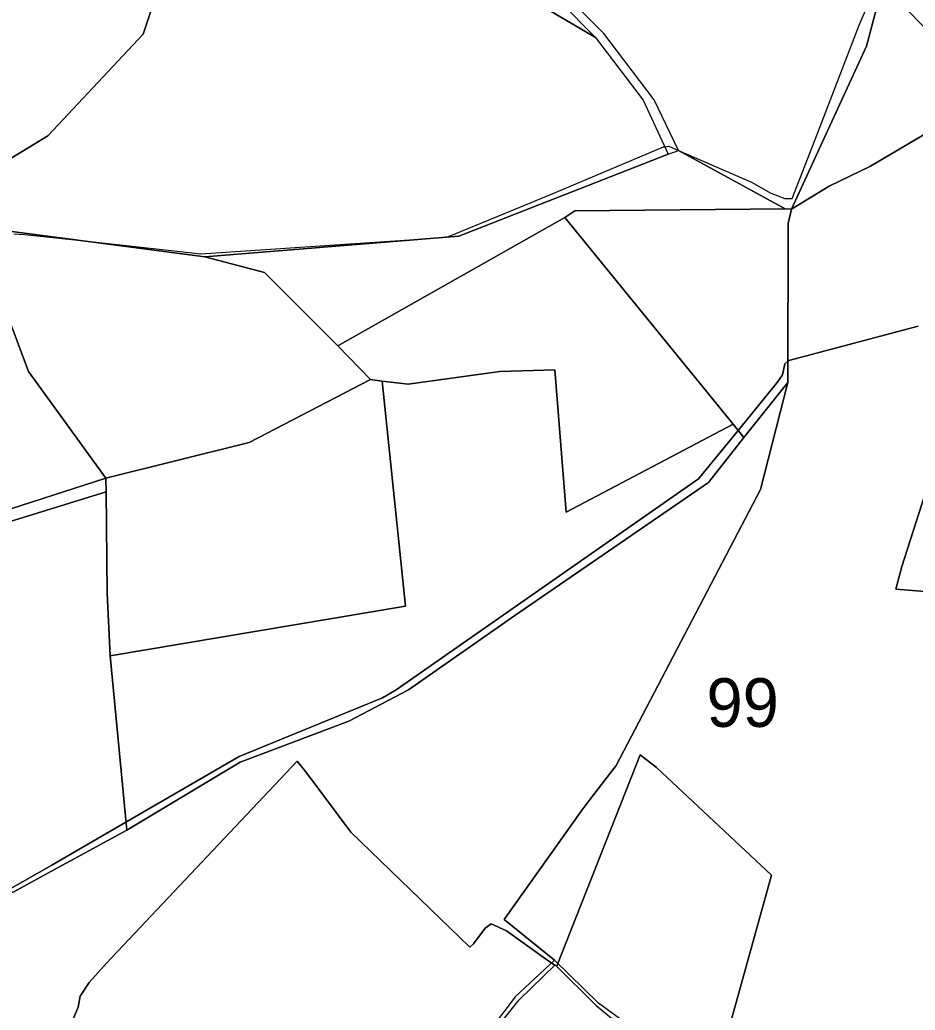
# Model space of a CAD drawing. Extents: x -477304 to -465429, y -1159113 to -1149210.
# Drawn here: x -471545.2 to -471269, y -1154860.4 to -1154554.9 of the extents above; entities that cross this region are included whole.
import ezdxf

# ---------------------------------------------------------------- set-up
doc = ezdxf.new("R2010")
doc.units = 0
for name, color, linetype in [('BPEJ_s', 7, 'Continuous'), ('orna_s', 7, 'Continuous'), ('PUPFL_s', 7, 'Continuous'), ('trav_porost_s', 7, 'Continuous')]:
    doc.layers.add(name, color=color, linetype=linetype)

msp = doc.modelspace()

# ---------------------------------------------------------------- linework, layer by layer
at = {"layer": 'BPEJ_s'}
for points in [[(-471547.07, -1154620.94), (-471543.81, -1154621.09), (-471525.4, -1154623.1), (-471499.43, -1154625.94), (-471489.42, -1154627.04), (-471418.87, -1154622.36), (-471415.34, -1154621.99), (-471412.92, -1154621.73), (-471400.41, -1154616.56), (-471379.74, -1154608.01), (-471346.63, -1154594.1), (-471346.22, -1154594.05), (-471344.93, -1154593.89), (-471342.01, -1154595.15), (-471319.43, -1154604.94), (-471313.48, -1154608.34), (-471309.23, -1154610.04), (-471306.9, -1154610.04), (-471299.87, -1154591.78), (-471286.28, -1154556.5), (-471280.76, -1154543.75)], [(-471547.07, -1154620.94), (-471543.81, -1154621.09), (-471525.4, -1154623.1), (-471499.43, -1154625.94), (-471489.42, -1154627.04), (-471418.87, -1154622.36), (-471415.34, -1154621.99), (-471412.92, -1154621.73), (-471400.41, -1154616.56), (-471379.74, -1154608.01), (-471346.63, -1154594.1), (-471346.22, -1154594.05), (-471344.93, -1154593.89), (-471342.01, -1154595.15), (-471319.43, -1154604.94), (-471313.48, -1154608.34), (-471309.23, -1154610.04), (-471306.9, -1154610.04), (-471299.87, -1154591.78), (-471286.28, -1154556.5), (-471280.76, -1154543.75)], [(-471553.87, -1154865.95), (-471557.83, -1154858.22), (-471570.8, -1154831.72), (-471571.53, -1154830.22), (-471563.36, -1154828.47), (-471562.03, -1154828), (-471548.91, -1154823.37), (-471535.33, -1154815.68), (-471512.49, -1154802.43), (-471477.52, -1154782.15), (-471433.32, -1154764.09), (-471429.07, -1154761.54), (-471335.79, -1154696.52), (-471323.59, -1154681.54), (-471311.57, -1154666.77), (-471309.87, -1154664.43), (-471309.23, -1154661.04), (-471308.24, -1154660.21), (-471307.96, -1154659.97), (-471268.01, -1154649.35)], [(-471268.01, -1154649.35), (-471307.96, -1154659.97), (-471308.24, -1154660.21), (-471309.23, -1154661.04), (-471309.87, -1154664.43), (-471311.57, -1154666.77), (-471323.59, -1154681.54), (-471335.79, -1154696.52), (-471429.07, -1154761.54), (-471433.32, -1154764.09), (-471477.52, -1154782.15), (-471512.49, -1154802.43), (-471535.33, -1154815.68), (-471548.91, -1154823.37)], [(-471258.02, -1154676.76), (-471273.11, -1154723.5), (-471274.93, -1154730.55), (-471225.09, -1154734.55)], [(-471225.09, -1154734.55), (-471274.93, -1154730.55), (-471273.11, -1154723.5), (-471258.02, -1154676.76)], [(-471330.91, -1154882.01), (-471322.67, -1154852.48), (-471313.26, -1154818.76), (-471348.75, -1154785.55), (-471353.83, -1154781.63), (-471378.08, -1154843.13), (-471379.22, -1154846.03), (-471379.57, -1154846.92), (-471380.04, -1154846.46), (-471380.17, -1154846.59), (-471381.2, -1154845.85), (-471382.33, -1154845.04), (-471395.07, -1154835.91), (-471399.75, -1154833.78), (-471401.66, -1154835.06), (-471405.27, -1154839.94), (-471406.34, -1154840.96), (-471443.09, -1154805.52), (-471456.69, -1154787.25), (-471459.65, -1154783.54), (-471518.52, -1154845.89), (-471523.84, -1154851.84), (-471526.6, -1154856.09), (-471527.24, -1154859.49), (-471530.85, -1154867.99)], [(-471530.85, -1154867.99), (-471527.24, -1154859.49), (-471526.6, -1154856.09), (-471523.84, -1154851.84), (-471518.52, -1154845.89), (-471459.65, -1154783.54), (-471456.69, -1154787.25), (-471443.09, -1154805.52), (-471406.34, -1154840.96), (-471405.27, -1154839.94), (-471401.66, -1154835.06), (-471399.75, -1154833.78), (-471395.07, -1154835.91), (-471382.33, -1154845.04), (-471381.2, -1154845.85), (-471380.17, -1154846.59), (-471380.04, -1154846.46), (-471379.57, -1154846.92), (-471379.22, -1154846.03), (-471378.08, -1154843.13), (-471353.83, -1154781.63), (-471348.75, -1154785.55), (-471313.26, -1154818.76), (-471322.67, -1154852.48), (-471330.91, -1154882.01)]]:
    msp.add_lwpolyline(points, dxfattribs=at)
at = {"layer": 'orna_s'}
msp.add_lwpolyline([(-471376.83, -1154903.3), (-471376.26, -1154892.28), (-471385.54, -1154886.45), (-471385.05, -1154880.57), (-471400.33, -1154868.61), (-471391.17, -1154857.22), (-471380.04, -1154846.46), (-471367.38, -1154858.95), (-471347.17, -1154875.6), (-471346.35, -1154874.73), (-471339.47, -1154878.56), (-471374.23, -1154908.59)], close=True, dxfattribs=at)
at = {"layer": 'PUPFL_s'}
for points in [[(-471451.9, -1154510.73), (-471435.3, -1154488.27), (-471424.59, -1154473.19), (-471423.18, -1154465.94), (-471421.62, -1154457.88), (-471416.59, -1154442.61), (-471417.27, -1154464.61), (-471408.89, -1154488.61), (-471400.18, -1154527.33), (-471367.58, -1154560.31)], [(-471274.67, -1154524.19), (-471278.92, -1154543.82), (-471284.03, -1154563.02), (-471307.17, -1154613.23), (-471309.06, -1154613.14), (-471342.04, -1154595.14), (-471349.47, -1154579.59), (-471365.04, -1154559.04), (-471397.2, -1154527.02), (-471406.16, -1154488.84), (-471414.87, -1154463.36), (-471393.59, -1154479.96), (-471373.9, -1154499.61), (-471366.24, -1154525.51), (-471340.59, -1154545.89), (-471332.79, -1154548.93), (-471292.78, -1154532.32), (-471280.29, -1154521.56)], [(-471553.09, -1154600.62), (-471536.57, -1154590.63), (-471507.13, -1154559.24), (-471501.72, -1154542.74), (-471489.94, -1154530.1), (-471479.93, -1154527.02), (-471455.28, -1154515.31), (-471451.9, -1154510.73), (-471367.58, -1154560.31), (-471352.88, -1154579.63), (-471345.16, -1154596.36), (-471409.78, -1154621.65), (-471488.17, -1154628.02), (-471549.28, -1154619.95), (-471552.89, -1154636.12), (-471560.98, -1154614.83)], [(-471246.11, -1154580.36), (-471262.67, -1154588.21), (-471282.78, -1154600.01), (-471295.52, -1154606.18), (-471307.17, -1154613.23), (-471284.03, -1154563.02), (-471278.92, -1154543.82), (-471264.86, -1154558.61)], [(-471342.04, -1154595.14), (-471309.06, -1154613.14), (-471374, -1154613.75), (-471377.06, -1154615.87), (-471447.07, -1154655.49), (-471469.72, -1154632.82), (-471488.17, -1154628.02), (-471409.78, -1154621.65), (-471345.16, -1154596.36)], [(-471308.14, -1154617.69), (-471308.26, -1154666.79), (-471321.85, -1154683.68), (-471325.15, -1154679.63), (-471377.06, -1154615.87), (-471374, -1154613.75), (-471309.06, -1154613.14), (-471307.17, -1154613.23)], [(-471397.15, -1154663.38), (-471425.37, -1154667.29), (-471433.47, -1154666.3), (-471437, -1154665.81), (-471447.07, -1154655.49), (-471377.06, -1154615.87), (-471325.15, -1154679.63), (-471376.65, -1154706.74), (-471380.19, -1154662.81)], [(-471518.66, -1154696.27), (-471542.54, -1154663.33), (-471552.89, -1154636.12), (-471549.28, -1154619.95), (-471488.17, -1154628.02), (-471469.72, -1154632.82), (-471447.07, -1154655.49), (-471437, -1154665.81), (-471474.45, -1154685.23)], [(-471554.45, -1154707.83), (-471560.28, -1154701.62), (-471560.55, -1154703.56), (-471595.1, -1154663.36), (-471567.78, -1154649.63), (-471560.1, -1154640.35), (-471556.34, -1154636.15), (-471552.89, -1154636.12), (-471542.54, -1154663.33), (-471518.66, -1154696.27)], [(-471426.26, -1154735.74), (-471433.47, -1154666.3), (-471425.37, -1154667.29), (-471397.15, -1154663.38), (-471380.19, -1154662.81), (-471376.65, -1154706.74), (-471325.15, -1154679.63), (-471321.85, -1154683.68), (-471332.78, -1154697.58), (-471392.47, -1154738.67), (-471425.29, -1154761.53), (-471443.74, -1154771.22), (-471477.22, -1154783.88), (-471512.26, -1154804.86), (-471517.39, -1154751.06)], [(-471558.27, -1154712.68), (-471558.8, -1154709.64), (-471556.46, -1154708.65), (-471560.55, -1154703.56), (-471560.28, -1154701.62), (-471554.45, -1154707.83), (-471518.66, -1154696.27), (-471518.62, -1154700.44)], [(-471554.76, -1154755.94), (-471558.27, -1154712.68), (-471518.62, -1154700.44), (-471518.33, -1154731.75), (-471517.39, -1154751.06), (-471512.26, -1154804.86), (-471536.8, -1154818.26), (-471547.1, -1154823.88), (-471567.91, -1154831.43), (-471561.43, -1154827.65), (-471557.3, -1154804.19), (-471554.51, -1154781.01)]]:
    msp.add_lwpolyline(points, close=True, dxfattribs=at)
for points in [[(-471501.72, -1154542.74), (-471507.13, -1154559.24), (-471536.57, -1154590.63), (-471553.09, -1154600.62), (-471560.98, -1154614.83), (-471552.89, -1154636.12), (-471556.34, -1154636.15), (-471560.1, -1154640.35), (-471592.18, -1154613.59), (-471611.9, -1154607.1), (-471638.19, -1154607.75), (-471643.5, -1154608.15), (-471636.34, -1154591.19), (-471605.72, -1154529.05)], [(-471253.41, -1154835.29), (-471269.54, -1154873.43), (-471306.23, -1154892.23), (-471315.76, -1154898.2), (-471326.73, -1154885.64), (-471345.31, -1154873.87), (-471366.73, -1154858.21), (-471380.28, -1154845), (-471395.77, -1154832.42), (-471371.76, -1154798.62), (-471369.55, -1154795.73), (-471361.26, -1154784.89), (-471316.68, -1154699.81), (-471308.26, -1154666.79), (-471308.14, -1154617.69), (-471307.17, -1154613.23), (-471295.52, -1154606.18), (-471282.78, -1154600.01), (-471262.67, -1154588.21)], [(-471545.44, -1154876.32), (-471555.49, -1154856.24), (-471567.91, -1154831.43), (-471547.1, -1154823.88), (-471536.8, -1154818.26), (-471512.26, -1154804.86), (-471477.22, -1154783.88), (-471443.74, -1154771.22), (-471425.29, -1154761.53), (-471392.47, -1154738.67), (-471332.78, -1154697.58), (-471321.85, -1154683.68), (-471308.26, -1154666.79), (-471316.68, -1154699.81), (-471361.26, -1154784.89), (-471369.55, -1154795.73), (-471371.76, -1154798.62), (-471395.77, -1154832.42), (-471380.28, -1154845), (-471392.41, -1154856.24), (-471402.23, -1154869.31)]]:
    msp.add_lwpolyline(points, dxfattribs=at)
at = {"layer": 'trav_porost_s'}
msp.add_lwpolyline([(-471426.26, -1154735.74), (-471517.39, -1154751.06), (-471518.33, -1154731.75), (-471518.62, -1154700.44), (-471518.66, -1154696.27), (-471474.45, -1154685.23), (-471437, -1154665.81), (-471433.47, -1154666.3)], close=True, dxfattribs=at)

# ---------------------------------------------------------------- texts
at = {"layer": 'BPEJ_s'}
msp.add_text('99', height=15, dxfattribs=at).set_placement((-471333.35, -1154773))

doc.saveas('drawing.dxf')
